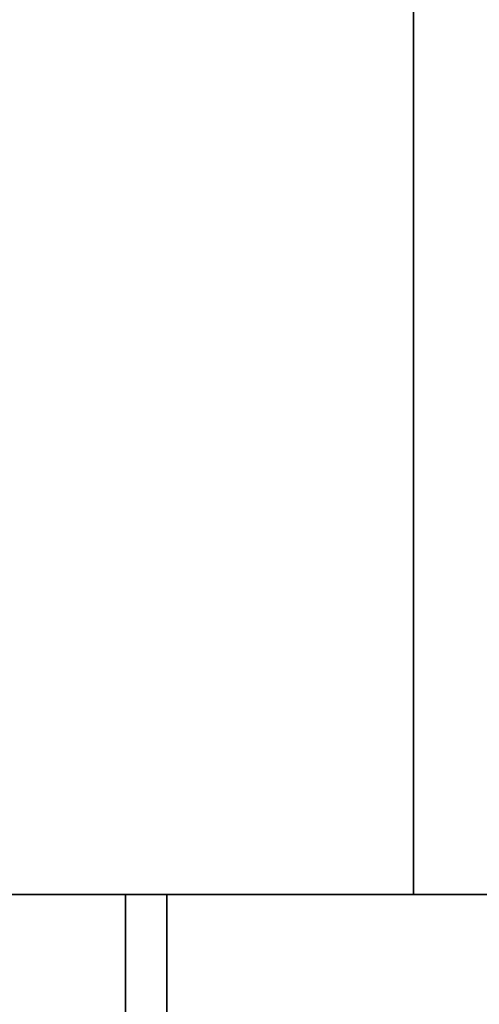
# Model space of a CAD drawing. Header units: millimetres. Extents: x -493 to 6693, y -115 to 145.
# Tile 318 of 656: x 1093 to 1110, y -19 to 17. Entities that reach past the tile are written whole.
import ezdxf

# ---------------------------------------------------------------- set-up
doc = ezdxf.new("R2010")
doc.units = ezdxf.units.MM
doc.layers.add('151', color=7, linetype='Continuous', true_color=0xffffff)

# ---------------------------------------------------------------- blocks, each defined once
blk = doc.blocks.new('UG_SURFACE_002')
at = {"layer": '151', "color": 252, "linetype": 'Continuous', "lineweight": 35}
for points in [[(957.5, -15, -7.75), (957.5, 135, -7.75), (1107.5, 135, -7.75), (1107.5, -15, -7.75)], [(2042.5, -15, 2200.25), (2042.5, 135, 2200.25), (957.5, 135, 2200.25), (957.5, -15, 2200.25)], [(1107.5, -15, 2050.25), (1107.5, 135, 2050.25), (1892.5, 135, 2050.25), (1892.5, -15, 2050.25)], [(1107.5, -15, -7.75), (1107.5, 135, -7.75), (1107.5, 135, 2050.25), (1107.5, -15, 2050.25)], [(2042.5, -15, 2200.25), (957.5, -15, 2200.25), (1107.5, -15, 2050.25), (1892.5, -15, 2050.25)], [(957.5, -15, 2200.25), (957.5, -15, -7.75), (1107.5, -15, -7.75), (1107.5, -15, 2050.25)]]:
    blk.add_3dface(points, dxfattribs=at)
blk = doc.blocks.new('UG_SURFACE_115')
at = {"layer": '151', "color": 252, "linetype": 'Continuous', "lineweight": 35}
for points in [[(1097, -15, 2060.25), (1097, -15, -7.75), (1097, -21.92, -7.75), (1097, -21.92, 2060.25)], [(1097, -15, 2060.25), (1098.5, -15, 2058.75), (1098.5, -15, -7.75), (1097, -15, -7.75)], [(1098.5, -21.92, 2058.75), (1098.5, -15, 2058.75), (1097, -15, 2060.25), (1097, -21.92, 2060.25)], [(1097, -21.92, -7.75), (1097, -15, -7.75), (1098.5, -15, -7.75), (1098.5, -21.92, -7.75)], [(1098.5, -15, 2058.75), (1098.5, -21.92, 2058.75), (1098.5, -21.92, -7.75), (1098.5, -15, -7.75)]]:
    blk.add_3dface(points, dxfattribs=at)
blk = doc.blocks.new('UG_SURFACE_116')
at = {"layer": '151', "color": 252, "linetype": 'Continuous', "lineweight": 35}
for points in [[(1097, -15, 2060.25), (1097, -15, -7.75), (1097, -21.92, -7.75), (1097, -21.92, 2060.25)], [(1097, -15, 2060.25), (1098.5, -15, 2058.75), (1098.5, -15, -7.75), (1097, -15, -7.75)], [(1098.5, -21.92, 2058.75), (1098.5, -15, 2058.75), (1097, -15, 2060.25), (1097, -21.92, 2060.25)], [(1097, -21.92, -7.75), (1097, -15, -7.75), (1098.5, -15, -7.75), (1098.5, -21.92, -7.75)], [(1098.5, -15, 2058.75), (1098.5, -21.92, 2058.75), (1098.5, -21.92, -7.75), (1098.5, -15, -7.75)]]:
    blk.add_3dface(points, dxfattribs=at)
blk = doc.blocks.new('UG_SURFACE_118')
at = {"layer": '151', "color": 252, "linetype": 'Continuous', "lineweight": 35}
for points in [[(1097, -15, 2060.25), (1903, -15, 2060.25), (1901.5, -15, 2058.75), (1098.5, -15, 2058.75)], [(1097, -15, 2060.25), (1097, -21.92, 2060.25), (1903, -21.92, 2060.25), (1903, -15, 2060.25)], [(1097, -21.92, 2060.25), (1097, -15, 2060.25), (1098.5, -15, 2058.75), (1098.5, -21.92, 2058.75)], [(1098.5, -15, 2058.75), (1901.5, -15, 2058.75), (1901.5, -21.92, 2058.75), (1098.5, -21.92, 2058.75)]]:
    blk.add_3dface(points, dxfattribs=at)

msp = doc.modelspace()

# ---------------------------------------------------------------- linework, layer by layer
at = {"layer": '151', "color": 253, "linetype": 'Continuous', "lineweight": -3}
for p, q in [((1107.5, -15, 2050.25), (1107.5, 135, 2050.25)), ((1107.5, 135, -7.75), (1107.5, -15, -7.75)), ((957.5, -15, 2200.25), (2042.5, -15, 2200.25)), ((957.5, -15, -7.75), (1107.5, -15, -7.75)), ((1903, -15, 2060.25), (1097, -15, 2060.25)), ((1097, -15, 2060.25), (1098.5, -15, 2058.75)), ((1097, -15, 2060.25), (1097, -21.92, 2060.25)), ((1097, -15, -7.75), (1098.5, -15, -7.75)), ((1097, -15, 2060.25), (1097, -21.92, 2060.25)), ((1097, -21.92, -7.75), (1097, -15, -7.75)), ((1097, -15, 2060.25), (1097, -15, -7.75)), ((1097, -15, 2060.25), (1098.5, -15, 2058.75)), ((1097, -21.92, -7.75), (1097, -15, -7.75)), ((1097, -15, -7.75), (1098.5, -15, -7.75)), ((1097, -15, 2060.25), (1097, -21.92, 2060.25)), ((1097, -15, 2060.25), (1097, -15, -7.75)), ((1097, -15, 2060.25), (1098.5, -15, 2058.75)), ((1098.5, -21.92, -7.75), (1098.5, -15, -7.75)), ((1901.5, -15, 2058.75), (1098.5, -15, 2058.75)), ((1098.5, -15, 2058.75), (1098.5, -15, -7.75)), ((1098.5, -15, 2058.75), (1098.5, -21.92, 2058.75)), ((1098.5, -15, 2058.75), (1098.5, -15, -7.75)), ((1098.5, -15, 2058.75), (1098.5, -21.92, 2058.75)), ((1098.5, -21.92, -7.75), (1098.5, -15, -7.75)), ((1098.5, -15, 2058.75), (1098.5, -21.92, 2058.75)), ((1892.5, -15, 2050.25), (1107.5, -15, 2050.25)), ((1107.5, -15, 2050.25), (1107.5, -15, -7.75))]:
    msp.add_line(p, q, dxfattribs=at)

# ---------------------------------------------------------------- block references
for name in ['UG_SURFACE_115', 'UG_SURFACE_116', 'UG_SURFACE_118', 'UG_SURFACE_002']:
    msp.add_blockref(name, (0, 0), dxfattribs=at)

doc.saveas('drawing.dxf')
